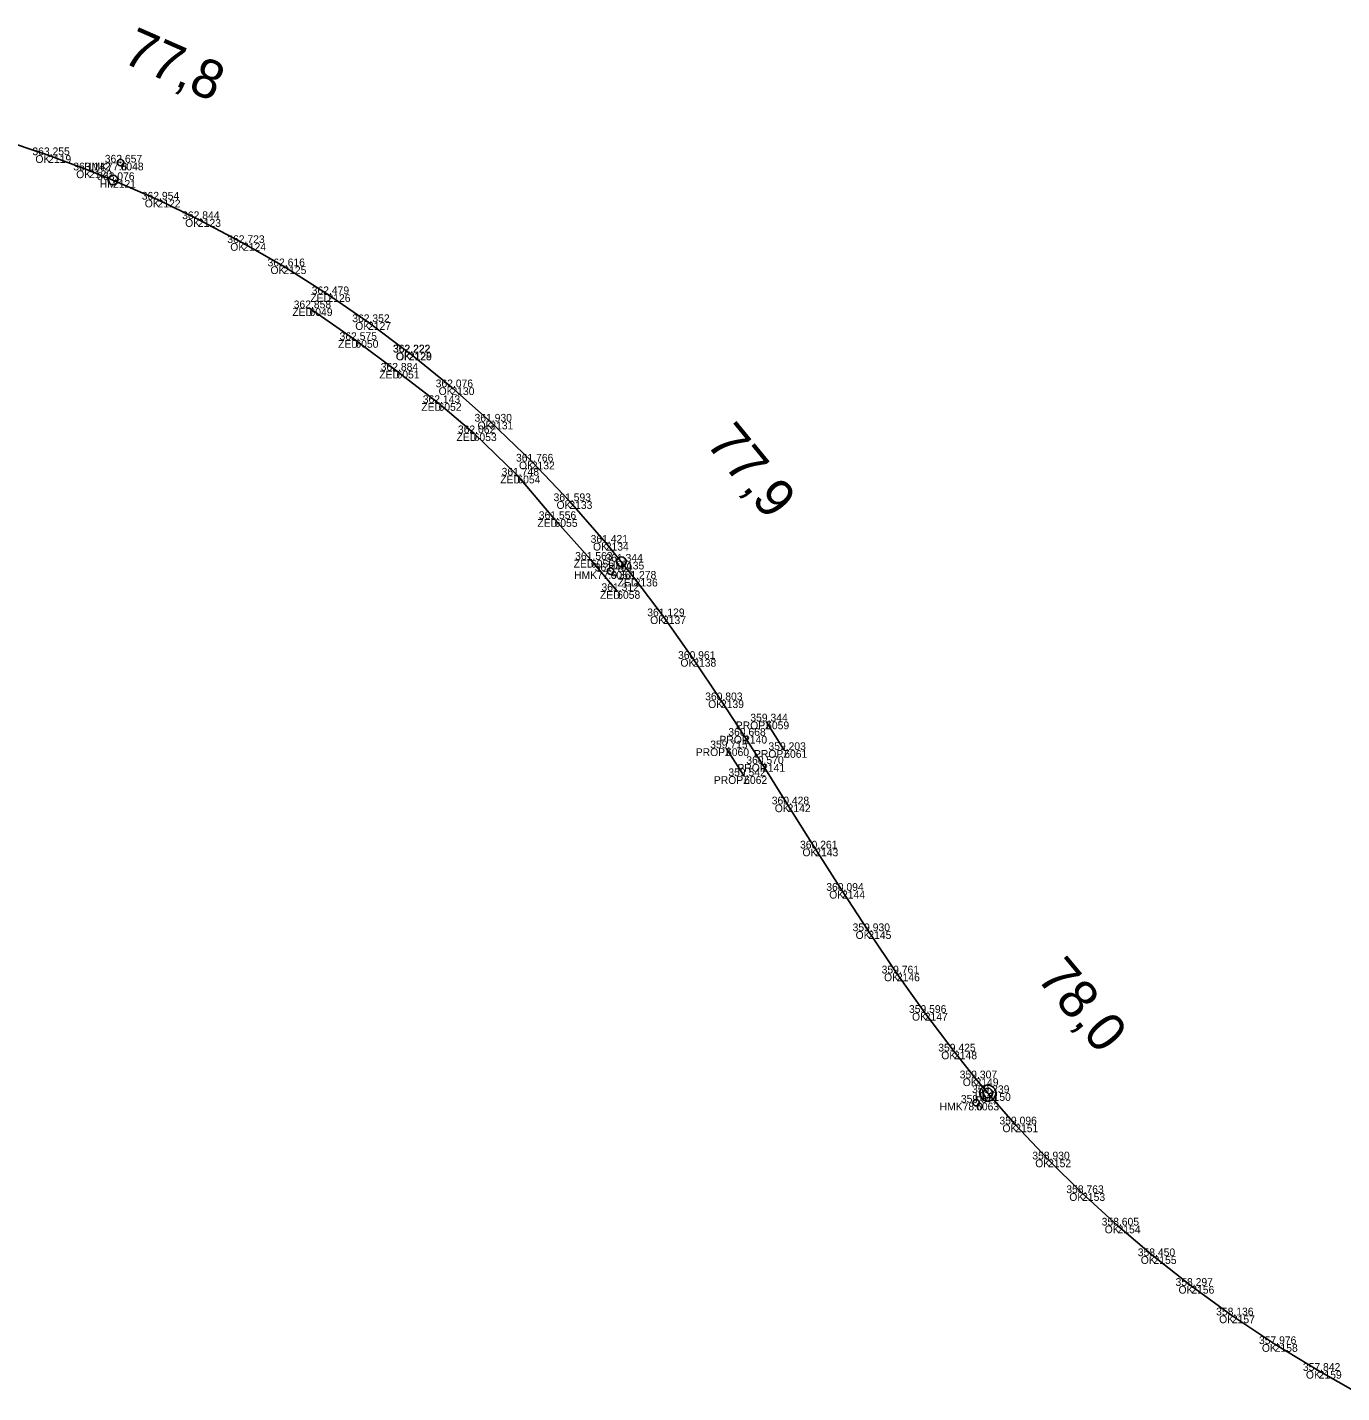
# Model space of a CAD drawing. Extents: x -621782 to -610392, y -1141853 to -1122321.
# Drawn here: x -616336.3 to -616132.4, y -1130406.1 to -1130194.4 of the extents above; entities that cross this region are included whole.
import ezdxf

# ---------------------------------------------------------------- set-up
doc = ezdxf.new("R2010")
doc.units = 0
for name, color, linetype in [('Vrstva 1', 7, 'Continuous'), ('Vrstva 13', 7, 'Continuous'), ('Vrstva 19', 7, 'Continuous'), ('Vrstva 60', 7, 'Continuous'), ('Vrstva 61', 7, 'Continuous'), ('Vrstva 62', 7, 'Continuous'), ('Vrstva 7', 7, 'Continuous')]:
    doc.layers.add(name, color=color, linetype=linetype)

msp = doc.modelspace()

# ---------------------------------------------------------------- linework, layer by layer
at = {"layer": 'Vrstva 1'}
msp.add_lwpolyline([(-616340.61, -1130211.67), (-616333.02, -1130214.2), (-616326.68, -1130216.56), (-616322.97, -1130218.06), (-616316.05, -1130221.09), (-616309.79, -1130224.11), (-616302.79, -1130227.82), (-616296.54, -1130231.43), (-616289.69, -1130235.76), (-616283.4, -1130240.09), (-616277.1, -1130244.78), (-616277.06, -1130244.82), (-616270.46, -1130250.19), (-616264.43, -1130255.52), (-616258, -1130261.72), (-616252.17, -1130267.85), (-616246.52, -1130274.31), (-616244.12, -1130277.24), (-616242.03, -1130279.88), (-616237.64, -1130285.7), (-616232.95, -1130292.32), (-616228.65, -1130298.73), (-616225.06, -1130304.24), (-616222.27, -1130308.61), (-616218.31, -1130314.88), (-616214.02, -1130321.72), (-616209.86, -1130328.28), (-616205.78, -1130334.54), (-616201.36, -1130341.1), (-616197.03, -1130347.21), (-616192.49, -1130353.2), (-616189.16, -1130357.36), (-616187.25, -1130359.65), (-616182.99, -1130364.51), (-616177.9, -1130369.94), (-616172.62, -1130375.16), (-616167.13, -1130380.19), (-616161.54, -1130384.94), (-616155.68, -1130389.55), (-616149.38, -1130394.13), (-616142.74, -1130398.57), (-616135.92, -1130402.73), (-616129.89, -1130406.11)], dxfattribs=at)
at = {"layer": 'Vrstva 13'}
msp.add_lwpolyline([(-616244.74, -1130281.79), (-616248.82, -1130276.95), (-616254.46, -1130270.63), (-616260.23, -1130263.89), (-616267.01, -1130257.32), (-616272.46, -1130252.64), (-616278.98, -1130247.62), (-616285.36, -1130242.86), (-616292.48, -1130237.94)], dxfattribs=at)
at = {"layer": 'Vrstva 19'}
for p, q in [((-616221.64, -1130302.02), (-616218.83, -1130306.45)), ((-616225.05, -1130310.5), (-616227.86, -1130306.18))]:
    msp.add_line(p, q, dxfattribs=at)
at = {"layer": 'Vrstva 60'}
for p, q in [((-616333.02, -1130214.2), (-616333.02, -1130214.2)), ((-616321.79, -1130215.35), (-616321.79, -1130215.35)), ((-616326.68, -1130216.56), (-616326.68, -1130216.56)), ((-616322.97, -1130218.06), (-616322.97, -1130218.06)), ((-616316.05, -1130221.09), (-616316.05, -1130221.09)), ((-616309.79, -1130224.11), (-616309.79, -1130224.11)), ((-616302.79, -1130227.82), (-616302.79, -1130227.82)), ((-616296.54, -1130231.43), (-616296.54, -1130231.43)), ((-616289.69, -1130235.76), (-616289.69, -1130235.76)), ((-616292.48, -1130237.94), (-616292.48, -1130237.94)), ((-616283.4, -1130240.09), (-616283.4, -1130240.09)), ((-616285.36, -1130242.86), (-616285.36, -1130242.86)), ((-616277.1, -1130244.78), (-616277.1, -1130244.78)), ((-616277.06, -1130244.82), (-616277.06, -1130244.82)), ((-616278.98, -1130247.62), (-616278.98, -1130247.62)), ((-616270.46, -1130250.19), (-616270.46, -1130250.19)), ((-616272.46, -1130252.64), (-616272.46, -1130252.64)), ((-616264.43, -1130255.52), (-616264.43, -1130255.52)), ((-616267.01, -1130257.32), (-616267.01, -1130257.32)), ((-616258, -1130261.72), (-616258, -1130261.72)), ((-616260.23, -1130263.89), (-616260.23, -1130263.89)), ((-616252.17, -1130267.85), (-616252.17, -1130267.85)), ((-616254.46, -1130270.63), (-616254.46, -1130270.63)), ((-616246.52, -1130274.31), (-616246.52, -1130274.31)), ((-616248.82, -1130276.95), (-616248.82, -1130276.95)), ((-616245.77, -1130278.71), (-616245.77, -1130278.71)), ((-616244.12, -1130277.24), (-616244.12, -1130277.24)), ((-616242.03, -1130279.88), (-616242.03, -1130279.88)), ((-616244.74, -1130281.79), (-616244.74, -1130281.79)), ((-616237.64, -1130285.7), (-616237.64, -1130285.7)), ((-616232.95, -1130292.32), (-616232.95, -1130292.32)), ((-616228.65, -1130298.73), (-616228.65, -1130298.73)), ((-616221.64, -1130302.02), (-616221.64, -1130302.02)), ((-616225.06, -1130304.24), (-616225.06, -1130304.24)), ((-616227.86, -1130306.18), (-616227.86, -1130306.18)), ((-616218.83, -1130306.45), (-616218.83, -1130306.45)), ((-616222.27, -1130308.61), (-616222.27, -1130308.61)), ((-616225.05, -1130310.5), (-616225.05, -1130310.5)), ((-616218.31, -1130314.88), (-616218.31, -1130314.88)), ((-616214.02, -1130321.72), (-616214.02, -1130321.72)), ((-616209.86, -1130328.28), (-616209.86, -1130328.28)), ((-616205.78, -1130334.54), (-616205.78, -1130334.54)), ((-616201.36, -1130341.1), (-616201.36, -1130341.1)), ((-616197.03, -1130347.21), (-616197.03, -1130347.21)), ((-616192.49, -1130353.2), (-616192.49, -1130353.2)), ((-616189.16, -1130357.36), (-616189.16, -1130357.36)), ((-616187.25, -1130359.65), (-616187.25, -1130359.65)), ((-616189.07, -1130361.14), (-616189.07, -1130361.14)), ((-616182.99, -1130364.51), (-616182.99, -1130364.51)), ((-616177.9, -1130369.94), (-616177.9, -1130369.94)), ((-616172.62, -1130375.16), (-616172.62, -1130375.16)), ((-616167.13, -1130380.19), (-616167.13, -1130380.19)), ((-616161.54, -1130384.94), (-616161.54, -1130384.94)), ((-616155.68, -1130389.55), (-616155.68, -1130389.55)), ((-616149.38, -1130394.13), (-616149.38, -1130394.13)), ((-616142.74, -1130398.57), (-616142.74, -1130398.57)), ((-616135.92, -1130402.73), (-616135.92, -1130402.73))]:
    msp.add_line(p, q, dxfattribs=at)
at = {"layer": 'Vrstva 7'}
for p, q in [((-616321.83, -1130215.33), (-616321.74, -1130215.37)), ((-616245.81, -1130278.67), (-616245.74, -1130278.75)), ((-616189.1, -1130361.1), (-616189.04, -1130361.17))]:
    msp.add_line(p, q, dxfattribs=at)
for centre, radius in [((-616321.79, -1130215.35), 0.5), ((-616322.97, -1130218.06), 0.75), ((-616244.12, -1130277.24), 0.75), ((-616245.77, -1130278.71), 0.5), ((-616187.25, -1130359.65), 1.25), ((-616187.25, -1130359.65), 0.752), ((-616189.07, -1130361.14), 0.5)]:
    msp.add_circle(centre, radius, dxfattribs=at)

# ---------------------------------------------------------------- texts
at = {"layer": 'Vrstva 60'}
for s, p in [('2119', (-616333.02, -1130215.4)), ('6048', (-616321.79, -1130216.55)), ('2120', (-616326.68, -1130217.76)), ('2121', (-616322.97, -1130219.26)), ('2122', (-616316.05, -1130222.29)), ('2123', (-616309.79, -1130225.31)), ('2124', (-616302.79, -1130229.02)), ('2125', (-616296.54, -1130232.63)), ('2126', (-616289.69, -1130236.96)), ('6049', (-616292.48, -1130239.14)), ('2127', (-616283.4, -1130241.29)), ('6050', (-616285.36, -1130244.06)), ('2128', (-616277.1, -1130245.98)), ('2129', (-616277.06, -1130246.02)), ('6051', (-616278.98, -1130248.82)), ('2130', (-616270.46, -1130251.39)), ('6052', (-616272.46, -1130253.84)), ('2131', (-616264.43, -1130256.72)), ('6053', (-616267.01, -1130258.52)), ('2132', (-616258, -1130262.92)), ('6054', (-616260.23, -1130265.09)), ('2133', (-616252.17, -1130269.05)), ('6055', (-616254.46, -1130271.83)), ('2134', (-616246.52, -1130275.51)), ('6056', (-616248.82, -1130278.15)), ('6057', (-616245.77, -1130279.91)), ('2135', (-616244.12, -1130278.44)), ('2136', (-616242.03, -1130281.08)), ('6058', (-616244.74, -1130282.99)), ('2137', (-616237.64, -1130286.9)), ('2138', (-616232.95, -1130293.52)), ('2139', (-616228.65, -1130299.93)), ('6059', (-616221.64, -1130303.22)), ('2140', (-616225.06, -1130305.44)), ('6060', (-616227.86, -1130307.38)), ('6061', (-616218.83, -1130307.65)), ('2141', (-616222.27, -1130309.81)), ('6062', (-616225.05, -1130311.7)), ('2142', (-616218.31, -1130316.08)), ('2143', (-616214.02, -1130322.92)), ('2144', (-616209.86, -1130329.48)), ('2145', (-616205.78, -1130335.74)), ('2146', (-616201.36, -1130342.3)), ('2147', (-616197.03, -1130348.41)), ('2148', (-616192.49, -1130354.4)), ('2149', (-616189.16, -1130358.56)), ('2150', (-616187.25, -1130360.85)), ('6063', (-616189.07, -1130362.33)), ('2151', (-616182.99, -1130365.71)), ('2152', (-616177.9, -1130371.14)), ('2153', (-616172.62, -1130376.36)), ('2154', (-616167.13, -1130381.39)), ('2155', (-616161.54, -1130386.14)), ('2156', (-616155.68, -1130390.75)), ('2157', (-616149.38, -1130395.33)), ('2158', (-616142.74, -1130399.77)), ('2159', (-616135.92, -1130403.93))]:
    msp.add_text(s, height=1.2, dxfattribs=at).set_placement(p)
at = {"layer": 'Vrstva 61'}
for s, p in [('363.255', (-616335.47, -1130214.2)), ('363.142', (-616329.13, -1130216.56)), ('362.657', (-616324.24, -1130215.35)), ('363.076', (-616325.42, -1130218.06)), ('362.954', (-616318.5, -1130221.09)), ('362.844', (-616312.24, -1130224.11)), ('362.723', (-616305.24, -1130227.82)), ('362.616', (-616298.99, -1130231.43)), ('362.479', (-616292.14, -1130235.76)), ('362.858', (-616294.93, -1130237.94)), ('362.352', (-616285.85, -1130240.09)), ('362.575', (-616287.82, -1130242.86)), ('362.222', (-616279.55, -1130244.78)), ('362.222', (-616279.51, -1130244.82)), ('362.884', (-616281.43, -1130247.62)), ('362.076', (-616272.91, -1130250.19)), ('362.143', (-616274.91, -1130252.64)), ('361.930', (-616266.88, -1130255.52)), ('362.062', (-616269.46, -1130257.32)), ('361.766', (-616260.45, -1130261.72)), ('361.748', (-616262.68, -1130263.89)), ('361.593', (-616254.62, -1130267.85)), ('361.556', (-616256.91, -1130270.63)), ('361.421', (-616248.87, -1130274.31)), ('361.563', (-616251.27, -1130276.95)), ('361.344', (-616246.57, -1130277.24)), ('361.469', (-616248.23, -1130278.71)), ('361.278', (-616244.48, -1130279.88)), ('361.312', (-616247.19, -1130281.79)), ('361.129', (-616240.09, -1130285.7)), ('360.961', (-616235.31, -1130292.32)), ('360.803', (-616231.1, -1130298.73)), ('359.344', (-616224.09, -1130302.02)), ('360.668', (-616227.51, -1130304.24)), ('359.715', (-616230.32, -1130306.18)), ('359.203', (-616221.28, -1130306.45)), ('360.570', (-616224.72, -1130308.61)), ('359.542', (-616227.5, -1130310.5)), ('360.428', (-616220.77, -1130314.88)), ('360.261', (-616216.38, -1130321.72)), ('360.094', (-616212.31, -1130328.28)), ('359.930', (-616208.23, -1130334.54)), ('359.761', (-616203.72, -1130341.1)), ('359.596', (-616199.48, -1130347.21)), ('359.425', (-616194.94, -1130353.2)), ('359.307', (-616191.61, -1130357.36)), ('359.239', (-616189.7, -1130359.65)), ('359.871', (-616191.43, -1130361.14)), ('359.096', (-616185.45, -1130364.51)), ('358.930', (-616180.35, -1130369.94)), ('358.763', (-616175.07, -1130375.16)), ('358.605', (-616169.59, -1130380.19)), ('358.450', (-616163.99, -1130384.94)), ('358.297', (-616158.13, -1130389.55)), ('358.136', (-616151.83, -1130394.13)), ('357.976', (-616145.19, -1130398.57)), ('357.842', (-616138.37, -1130402.73))]:
    msp.add_text(s, height=1.2, dxfattribs=at).set_placement(p)
at = {"layer": 'Vrstva 62'}
for s, p in [('OK', (-616335, -1130215.4)), ('HMK77.8', (-616327.45, -1130216.55)), ('OK', (-616328.67, -1130217.76)), ('HM', (-616325.01, -1130219.26)), ('OK', (-616318.04, -1130222.29)), ('OK', (-616311.77, -1130225.31)), ('OK', (-616304.77, -1130229.02)), ('OK', (-616298.53, -1130232.63)), ('ZED', (-616292.36, -1130236.96)), ('ZED', (-616295.15, -1130239.14)), ('OK', (-616285.38, -1130241.29)), ('ZED', (-616288.04, -1130244.06)), ('OK', (-616279.09, -1130245.98)), ('OK', (-616279.04, -1130246.02)), ('ZED', (-616281.65, -1130248.82)), ('OK', (-616272.45, -1130251.39)), ('ZED', (-616275.13, -1130253.84)), ('OK', (-616266.41, -1130256.72)), ('ZED', (-616269.68, -1130258.52)), ('OK', (-616259.98, -1130262.92)), ('ZED', (-616262.9, -1130265.09)), ('OK', (-616254.15, -1130269.05)), ('ZED', (-616257.13, -1130271.83)), ('OK', (-616248.5, -1130275.51)), ('ZED', (-616251.5, -1130278.15)), ('HMK77.9', (-616251.44, -1130279.91)), ('HM', (-616246.16, -1130278.44)), ('ZED', (-616244.7, -1130281.08)), ('ZED', (-616247.42, -1130282.99)), ('OK', (-616239.63, -1130286.9)), ('OK', (-616234.94, -1130293.52)), ('OK', (-616230.63, -1130299.93)), ('PROPZ', (-616226.34, -1130303.22)), ('PROP', (-616228.89, -1130305.44)), ('PROPZ', (-616232.56, -1130307.38)), ('PROPZ', (-616223.53, -1130307.65)), ('PROP', (-616226.1, -1130309.81)), ('PROPZ', (-616229.75, -1130311.7)), ('OK', (-616220.3, -1130316.08)), ('OK', (-616216.01, -1130322.92)), ('OK', (-616211.85, -1130329.48)), ('OK', (-616207.76, -1130335.74)), ('OK', (-616203.35, -1130342.3)), ('OK', (-616199.01, -1130348.41)), ('OK', (-616194.47, -1130354.4)), ('OK', (-616191.14, -1130358.56)), ('HM', (-616189.28, -1130360.85)), ('HMK78.0', (-616194.73, -1130362.33)), ('OK', (-616184.98, -1130365.71)), ('OK', (-616179.89, -1130371.14)), ('OK', (-616174.61, -1130376.36)), ('OK', (-616169.12, -1130381.39)), ('OK', (-616163.52, -1130386.14)), ('OK', (-616157.66, -1130390.75)), ('OK', (-616151.37, -1130395.33)), ('OK', (-616144.73, -1130399.77)), ('OK', (-616137.9, -1130403.93))]:
    msp.add_text(s, height=1.2, dxfattribs=at).set_placement(p)
at = {"layer": 'Vrstva 7'}
for s, rotation, p in [('77,8', 336.3224, (-616321.73, -1130199.7)), ('77,9', 309.3011, (-616231.14, -1130258.9)), ('78,0', 309.8105, (-616179.83, -1130341.82))]:
    msp.add_text(s, height=6, rotation=rotation, dxfattribs=at).set_placement(p)

doc.saveas('drawing.dxf')
